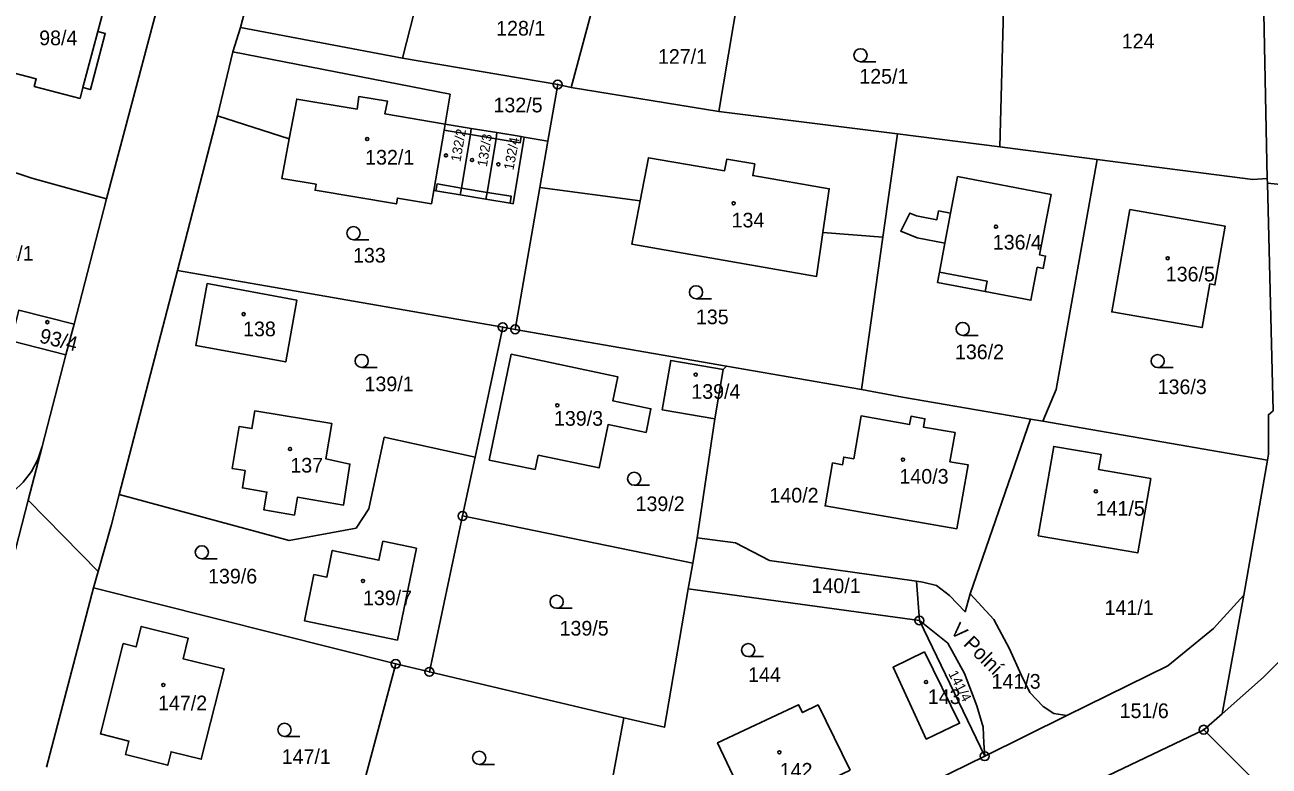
# Model space of a CAD drawing. Extents: x -737240 to -735272, y -1119606 to -1117878.
# Drawn here: x -736818.9 to -736674.7, y -1119071.3 to -1118985.3 of the extents above; entities that cross this region are included whole.
import ezdxf

# ---------------------------------------------------------------- set-up
doc = ezdxf.new("R2010")
doc.units = 0
for name, color, linetype in [('Level 1', 7, 'Continuous'), ('Level 15', 7, 'Continuous'), ('Level 18', 7, 'Continuous'), ('Level 19', 7, 'Continuous'), ('Level 25', 7, 'Continuous'), ('Level 4', 7, 'Continuous')]:
    doc.layers.add(name, color=color, linetype=linetype)

msp = doc.modelspace()

# ---------------------------------------------------------------- linework, layer by layer
at = {"layer": 'Level 1'}
for p, q in [((-736775.14, -1118989.17), (-736767.72, -1118960.33)), ((-736755.57, -1118992.58), (-736748.33, -1118965.46)), ((-736738.45, -1118995.36), (-736733.9, -1118968.45)), ((-736705.89, -1118999.46), (-736705.13, -1118970.7)), ((-736675.55, -1118971.48), (-736674.87, -1119003.12)), ((-736793.89, -1118985.59), (-736790.81, -1118973.67)), ((-736802.53, -1118979.46), (-736809.44, -1119005.5)), ((-736793.89, -1118985.59), (-736794.78, -1118988.42)), ((-736775.14, -1118989.17), (-736793.89, -1118985.59)), ((-736794.78, -1118988.42), (-736796.55, -1118995.84)), ((-736757.13, -1118992.22), (-736775.14, -1118989.17)), ((-736757.13, -1118992.22), (-736758.27, -1118998.79)), ((-736755.57, -1118992.58), (-736757.13, -1118992.22)), ((-736738.45, -1118995.36), (-736755.57, -1118992.58)), ((-736796.55, -1118995.84), (-736801.2, -1119013.8)), ((-736788.24, -1118998.52), (-736796.55, -1118995.84)), ((-736717.75, -1118997.96), (-736738.45, -1118995.36)), ((-736770.29, -1118997.5), (-736771.48, -1119004.53)), ((-736770.17, -1118996.81), (-736770.29, -1118997.5)), ((-736770.17, -1118996.81), (-736767.15, -1118997.31)), ((-736767.25, -1118998.01), (-736768.28, -1119004.23)), ((-736767.15, -1118997.31), (-736767.25, -1118998.01)), ((-736767.15, -1118997.31), (-736764.18, -1118997.8)), ((-736764.18, -1118997.8), (-736764.27, -1118998.51)), ((-736764.18, -1118997.8), (-736761.37, -1118998.27)), ((-736717.75, -1118997.96), (-736719.43, -1119009.94)), ((-736705.89, -1118999.46), (-736717.75, -1118997.96)), ((-736764.27, -1118998.51), (-736765.3, -1119004.73)), ((-736761.37, -1118998.27), (-736761.02, -1118998.33)), ((-736758.27, -1118998.79), (-736761.02, -1118998.33)), ((-736758.27, -1118998.79), (-736759.21, -1119004.18)), ((-736694.6, -1119000.91), (-736705.89, -1118999.46)), ((-736674.87, -1119003.12), (-736674.86, -1119003.68)), ((-736674.86, -1119003.68), (-736666.85, -1119004.46)), ((-736771.25, -1119004.56), (-736771.48, -1119004.53)), ((-736768.43, -1119005.03), (-736771.25, -1119004.56)), ((-736768.28, -1119004.23), (-736768.43, -1119005.03)), ((-736765.46, -1119005.52), (-736768.43, -1119005.03)), ((-736765.3, -1119004.73), (-736765.46, -1119005.52)), ((-736759.21, -1119004.18), (-736762.06, -1119020.62)), ((-736747.58, -1119005.72), (-736759.21, -1119004.18)), ((-736809.44, -1119005.5), (-736813.2, -1119020.01)), ((-736762.64, -1119005.99), (-736765.46, -1119005.52)), ((-736719.43, -1119009.94), (-736726.39, -1119009.4)), ((-736719.43, -1119009.94), (-736721.91, -1119027.58)), ((-736712.24, -1119010.62), (-736712.88, -1119013.97)), ((-736801.2, -1119013.8), (-736807.95, -1119039.78)), ((-736763.5, -1119020.37), (-736801.2, -1119013.8)), ((-736813.2, -1119020.01), (-736814.13, -1119023.57)), ((-736763.5, -1119020.37), (-736766.71, -1119035.44)), ((-736762.06, -1119020.62), (-736763.5, -1119020.37)), ((-736737.56, -1119024.91), (-736762.06, -1119020.62)), ((-736820.49, -1119021.94), (-736814.13, -1119023.57)), ((-736814.13, -1119023.57), (-736816.89, -1119034.22)), ((-736737.94, -1119025.28), (-736738.92, -1119030.99)), ((-736737.56, -1119024.91), (-736737.94, -1119025.28)), ((-736721.91, -1119027.58), (-736737.56, -1119024.91)), ((-736738.92, -1119030.99), (-736740.97, -1119044.79)), ((-736702.33, -1119031.04), (-736709.31, -1119051.29)), ((-736700.91, -1119031.29), (-736702.33, -1119031.04)), ((-736674.85, -1119035.8), (-736700.91, -1119031.29)), ((-736816.89, -1119034.22), (-736818.5, -1119040.45)), ((-736768.16, -1119042.27), (-736766.71, -1119035.44)), ((-736674.85, -1119035.8), (-736677.61, -1119051.46)), ((-736818.5, -1119040.45), (-736823.66, -1119060.36)), ((-736810.39, -1119048.69), (-736818.5, -1119040.45)), ((-736772, -1119060.35), (-736768.16, -1119042.27)), ((-736741.48, -1119047.75), (-736768.16, -1119042.27)), ((-736740.97, -1119044.79), (-736741.48, -1119047.75)), ((-736741.48, -1119047.75), (-736741.99, -1119050.71)), ((-736810.93, -1119050.62), (-736810.39, -1119048.69)), ((-736715.55, -1119049.83), (-736715.2, -1119054.4)), ((-736816.39, -1119071.39), (-736810.93, -1119050.62)), ((-736775.91, -1119059.43), (-736810.93, -1119050.62)), ((-736715.2, -1119054.4), (-736741.99, -1119050.71)), ((-736677.61, -1119051.46), (-736680.12, -1119065.2)), ((-736707.63, -1119070.14), (-736715.2, -1119054.4)), ((-736781.48, -1119080.38), (-736775.91, -1119059.43)), ((-736772, -1119060.35), (-736775.91, -1119059.43)), ((-736749.47, -1119065.67), (-736772, -1119060.35)), ((-736698.09, -1119065.43), (-736707.63, -1119070.14)), ((-736682.24, -1119067.06), (-736680.12, -1119065.2)), ((-736695.84, -1119073.58), (-736682.24, -1119067.06)), ((-736682.24, -1119067.06), (-736653.77, -1119095.47)), ((-736707.63, -1119070.14), (-736713.62, -1119073.06))]:
    msp.add_line(p, q, dxfattribs=at)
for points in [[(-736810.45, -1118986.08), (-736809.48, -1118982.42), (-736821.54, -1118979.23), (-736824.56, -1118990.65), (-736824.23, -1118990.74), (-736824, -1118989.88), (-736817.58, -1118991.58), (-736817.81, -1118992.44), (-736812.5, -1118993.84), (-736812.17, -1118992.58)], [(-736812.17, -1118992.58), (-736811.29, -1118992.81), (-736809.57, -1118986.31), (-736810.45, -1118986.08)], [(-736794.78, -1118988.42), (-736769.6, -1118993.35), (-736770.17, -1118996.81)], [(-736838.7, -1118996.06), (-736836.62, -1118996.99), (-736818.08, -1119003.09), (-736809.44, -1119005.5)], [(-736771.48, -1119004.53), (-736771.74, -1119006.06), (-736775.71, -1119005.39), (-736775.83, -1119006.08), (-736785.26, -1119004.49), (-736785.14, -1119003.79), (-736789.11, -1119003.12), (-736788.24, -1118998.52)], [(-736761.02, -1118998.33), (-736762.3, -1119006.05), (-736762.64, -1119005.99)], [(-736694.6, -1119000.91), (-736699.36, -1119027.59), (-736700.91, -1119031.29)], [(-736674.87, -1119003.12), (-736676.55, -1119003.23), (-736694.6, -1119000.91)], [(-736707.59, -1119016.24), (-736702.28, -1119017.25), (-736701.54, -1119013.42), (-736700.85, -1119013.55), (-736700.58, -1119012.12), (-736701.27, -1119011.99), (-736699.94, -1119004.96), (-736710.77, -1119002.9), (-736711.58, -1119007.16)], [(-736674.86, -1119003.68), (-736674.18, -1119030.07), (-736674.74, -1119030.52), (-736674.72, -1119035.09), (-736674.85, -1119035.8)], [(-736726.39, -1119009.4), (-736727.12, -1119014.49), (-736748.54, -1119010.73), (-736747.58, -1119005.72)], [(-736690.82, -1119006.73), (-736692.9, -1119018.59), (-736682.44, -1119020.42), (-736681.55, -1119015.35), (-736680.94, -1119015.46), (-736679.75, -1119008.67), (-736690.82, -1119006.73)], [(-736711.58, -1119007.16), (-736712.98, -1119006.89), (-736713.17, -1119007.91), (-736714.97, -1119007.57), (-736715.53, -1119007.46), (-736716.3, -1119007.14), (-736717.37, -1119009.23), (-736715.46, -1119010), (-736712.24, -1119010.62)], [(-736712.88, -1119013.97), (-736713.1, -1119015.19), (-736707.59, -1119016.24)], [(-736797.78, -1119015.32), (-736787.36, -1119017.24), (-736788.66, -1119024.4), (-736799.08, -1119022.49), (-736797.78, -1119015.32)], [(-736813.2, -1119020.01), (-736819.61, -1119018.4), (-736820.49, -1119021.94)], [(-736759.74, -1119036.89), (-736759.39, -1119035.23), (-736752.34, -1119036.69), (-736751.29, -1119031.66), (-736746.89, -1119032.57), (-736746.32, -1119029.83), (-736750.72, -1119028.92), (-736750.14, -1119026.13), (-736762.51, -1119023.5), (-736765.06, -1119035.78), (-736759.74, -1119036.89)], [(-736737.94, -1119025.28), (-736744.02, -1119024.23), (-736745.03, -1119029.94), (-736738.92, -1119030.99)], [(-736702.33, -1119031.04), (-736717.16, -1119028.47), (-736721.91, -1119027.58)], [(-736787.65, -1119042.16), (-736791.19, -1119041.56), (-736790.84, -1119039.5), (-736793.68, -1119039.02), (-736793.36, -1119037.01), (-736794.85, -1119036.77), (-736794.07, -1119031.9), (-736792.57, -1119032.14), (-736792.24, -1119030.09), (-736783.33, -1119031.53), (-736783.99, -1119035.64), (-736781.21, -1119036.24), (-736781.95, -1119041.01), (-736787.31, -1119040.1), (-736787.65, -1119042.16)], [(-736710.86, -1119043.77), (-736709.56, -1119036.33), (-736711.66, -1119035.97), (-736711.07, -1119032.59), (-736714.74, -1119031.96), (-736714.57, -1119030.99), (-736716.16, -1119030.71), (-736716.33, -1119031.67), (-736721.96, -1119030.67), (-736722.82, -1119035.63), (-736723.96, -1119035.43), (-736724.11, -1119036.32), (-736725.26, -1119036.12), (-736726.13, -1119041.11), (-736710.86, -1119043.77)], [(-736816.89, -1119034.22), (-736817.4, -1119035.7), (-736818.14, -1119037.09), (-736819.08, -1119038.34), (-736820.21, -1119039.43), (-736821.5, -1119040.33), (-736822.91, -1119041.02), (-736824.41, -1119041.47), (-736825.96, -1119041.69), (-736827.53, -1119041.66), (-736829.08, -1119041.39), (-736856.18, -1119034.36)], [(-736766.71, -1119035.44), (-736777.24, -1119033.13), (-736779.04, -1119041.43), (-736780.5, -1119043.69), (-736788.27, -1119045.11), (-736807.95, -1119039.78)], [(-736688.38, -1119037.92), (-736694.42, -1119036.87), (-736694.12, -1119035.15), (-736699.63, -1119034.19), (-736701.43, -1119044.56), (-736689.88, -1119046.55), (-736688.38, -1119037.92)], [(-736807.95, -1119039.78), (-736808.86, -1119043.26), (-736810.39, -1119048.69)], [(-736785.38, -1119049.04), (-736786.49, -1119054.42), (-736775.71, -1119056.66), (-736773.5, -1119046.01), (-736777.4, -1119045.2), (-736777.86, -1119047.4), (-736783.26, -1119046.26), (-736783.89, -1119049.36), (-736785.38, -1119049.04)], [(-736740.97, -1119044.79), (-736736.52, -1119045.38), (-736732.58, -1119047.45), (-736715.55, -1119049.83)], [(-736709.31, -1119051.29), (-736709.91, -1119053.38), (-736711.72, -1119051.48), (-736713.23, -1119050.33), (-736714.82, -1119049.94), (-736715.55, -1119049.83)], [(-736741.99, -1119050.71), (-736744.75, -1119066.78), (-736749.47, -1119065.67)], [(-736698.09, -1119065.43), (-736699.61, -1119065.18), (-736700.86, -1119064.36), (-736702.38, -1119062.73), (-736703.42, -1119060.68), (-736704.77, -1119057.66), (-736706.57, -1119054.28), (-736709.31, -1119051.29)], [(-736677.61, -1119051.46), (-736681.1, -1119055.32), (-736686.4, -1119059.67), (-736698.09, -1119065.43)], [(-736707.63, -1119070.14), (-736707.73, -1119068.61), (-736707.81, -1119066.75), (-736708.54, -1119064.28), (-736709.98, -1119060.55), (-736711.91, -1119057.02), (-736715.2, -1119054.4)], [(-736795.81, -1119060.01), (-736800.56, -1119058.82), (-736799.97, -1119056.44), (-736805.4, -1119055.08), (-736806, -1119057.45), (-736807.5, -1119057.07), (-736810.13, -1119067.55), (-736806.84, -1119068.38), (-736807.23, -1119069.95), (-736802.33, -1119071.18), (-736801.94, -1119069.61), (-736798.45, -1119070.49), (-736795.81, -1119060.01)], [(-736680.12, -1119065.2), (-736675.33, -1119060.98), (-736669.86, -1119055.46)], [(-736714.59, -1119058.02), (-736710.54, -1119066.31), (-736714.4, -1119068.14), (-736718.26, -1119059.81), (-736714.59, -1119058.02)], [(-736723.23, -1119071.77), (-736725.09, -1119072.63), (-736724.84, -1119073.14), (-736734.29, -1119077.69), (-736738.6, -1119068.57), (-736729.21, -1119064.16), (-736728.77, -1119065.07), (-736726.95, -1119064.19), (-736723.23, -1119071.77)], [(-736750.31, -1119090.7), (-736753.12, -1119085.43), (-736749.47, -1119065.67)]]:
    msp.add_lwpolyline(points, dxfattribs=at)
at = {"layer": 'Level 25'}
for p, q in [((-736720.238, -1118989.58), (-736722.02, -1118989.58)), ((-736779.018, -1119010.22), (-736780.8, -1119010.22)), ((-736739.308, -1119017.07), (-736741.09, -1119017.07)), ((-736708.398, -1119021.33), (-736710.18, -1119021.33)), ((-736778.068, -1119025.04), (-736779.85, -1119025.04)), ((-736685.798, -1119025.05), (-736687.58, -1119025.05)), ((-736746.478, -1119038.7), (-736748.26, -1119038.7)), ((-736796.598, -1119047.24), (-736798.38, -1119047.24)), ((-736755.468, -1119052.98), (-736757.25, -1119052.98)), ((-736733.258, -1119058.58), (-736735.04, -1119058.58)), ((-736787.018, -1119067.83), (-736788.8, -1119067.83)), ((-736764.458, -1119071.08), (-736766.24, -1119071.08))]:
    msp.add_line(p, q, dxfattribs=at)
for centre, major_axis, ratio in [((-736722.02, -1118988.824), (0.764, 0), 0.9894236), ((-736757.13, -1118992.22), (0.516, 0), 0.9848078), ((-736757.13, -1118992.22), (0.0375, 0), 0.9848078), ((-736779.22, -1118998.55), (0.18, 0), 0.9848078), ((-736770.08, -1119000.45), (0.18, 0), 0.9848078), ((-736767.06, -1119000.98), (0.18, 0), 0.9848078), ((-736764.01, -1119001.47), (0.18, 0), 0.9848078), ((-736736.74, -1119006), (0.18, 0), 0.9848078), ((-736780.8, -1119009.464), (0.764, 0), 0.9894236), ((-736706.33, -1119008.71), (0.18, 0), 0.9848078), ((-736686.41, -1119012.37), (0.18, 0), 0.9848078), ((-736741.09, -1119016.314), (0.764, 0), 0.9894236), ((-736816.29, -1119019.79), (0.18, 0), 0.9848078), ((-736793.53, -1119018.86), (0.18, 0), 0.9848078), ((-736710.18, -1119020.574), (0.764, 0), 0.9894236), ((-736763.5, -1119020.37), (0.516, 0), 0.9848078), ((-736763.5, -1119020.37), (0.0375, 0), 0.9848078), ((-736762.06, -1119020.62), (0.516, 0), 0.9848078), ((-736762.06, -1119020.62), (0.0375, 0), 0.9848078), ((-736779.85, -1119024.284), (0.764, 0), 0.9894236), ((-736687.58, -1119024.294), (0.764, 0), 0.9894236), ((-736741.13, -1119025.87), (0.18, 0), 0.9848078), ((-736757.18, -1119029.43), (0.18, 0), 0.9848078), ((-736788.16, -1119034.5), (0.18, 0), 0.9848078), ((-736717.11, -1119035.73), (0.18, 0), 0.9848078), ((-736748.26, -1119037.944), (0.764, 0), 0.9894236), ((-736694.75, -1119039.41), (0.18, 0), 0.9848078), ((-736768.16, -1119042.27), (0.516, 0), 0.9848078), ((-736768.16, -1119042.27), (0.0375, 0), 0.9848078), ((-736798.38, -1119046.484), (0.764, 0), 0.9894236), ((-736779.7, -1119049.81), (0.18, 0), 0.9848078), ((-736757.25, -1119052.224), (0.764, 0), 0.9894236), ((-736715.2, -1119054.4), (0.516, 0), 0.9848078), ((-736715.2, -1119054.4), (0.0375, 0), 0.9848078), ((-736735.04, -1119057.824), (0.764, 0), 0.9894236), ((-736775.91, -1119059.43), (0.516, 0), 0.9848078), ((-736775.91, -1119059.43), (0.0375, 0), 0.9848078), ((-736772, -1119060.35), (0.516, 0), 0.9848078), ((-736772, -1119060.35), (0.0375, 0), 0.9848078), ((-736714.43, -1119061.53), (0.18, 0), 0.9848078), ((-736802.85, -1119061.87), (0.18, 0), 0.9848078), ((-736788.8, -1119067.074), (0.764, 0), 0.9894236), ((-736682.24, -1119067.06), (0.516, 0), 0.9848078), ((-736682.24, -1119067.06), (0.0375, 0), 0.9848078), ((-736766.24, -1119070.324), (0.764, 0), 0.9894236), ((-736731.43, -1119069.68), (0.18, 0), 0.9848078), ((-736707.63, -1119070.14), (0.516, 0), 0.9848078), ((-736707.63, -1119070.14), (0.0375, 0), 0.9848078)]:
    msp.add_ellipse(centre, major_axis=major_axis, ratio=ratio, dxfattribs=at)
at = {"layer": 'Level 4'}
for p, q in [((-736810.45, -1118986.08), (-736812.17, -1118992.58)), ((-736770.29, -1118997.5), (-736767.25, -1118998.01)), ((-736767.25, -1118998.01), (-736764.27, -1118998.51)), ((-736765.3, -1119004.73), (-736768.28, -1119004.23)), ((-736712.24, -1119010.62), (-736711.58, -1119007.16))]:
    msp.add_line(p, q, dxfattribs=at)
for points in [[(-736770.17, -1118996.81), (-736777.15, -1118995.63), (-736776.85, -1118994.16), (-736780.17, -1118993.61), (-736780.38, -1118995.08), (-736787.37, -1118993.91), (-736788.24, -1118998.52)], [(-736764.27, -1118998.51), (-736761.48, -1118998.97), (-736761.37, -1118998.27)], [(-736726.39, -1119009.4), (-736725.66, -1119004.31), (-736734.52, -1119002.79), (-736734.29, -1119001.44), (-736737.54, -1119000.88), (-736737.78, -1119002.23), (-736746.62, -1119000.72), (-736747.58, -1119005.72)], [(-736768.28, -1119004.23), (-736771.11, -1119003.76), (-736771.25, -1119004.56)], [(-736765.3, -1119004.73), (-736762.51, -1119005.19), (-736762.64, -1119005.99)], [(-736712.88, -1119013.97), (-736707.36, -1119015.02), (-736707.59, -1119016.24)]]:
    msp.add_lwpolyline(points, dxfattribs=at)

# ---------------------------------------------------------------- texts
at = {"layer": 'Level 15'}
msp.add_text('V Polní', height=1.7, rotation=314.99037, dxfattribs=at).set_placement((-736711.71, -1119055.68))
at = {"layer": 'Level 18'}
for s, p in [('128/1', (-736764.265, -1118986.54)), ('124', (-736691.745, -1118988.04)), ('127/1', (-736745.505, -1118989.82)), ('125/1', (-736722.165, -1118992.12)), ('132/5', (-736764.57, -1118995.45)), ('93/1', (-736822.31, -1119012.65)), ('133', (-736780.855, -1119012.88)), ('135', (-736741.105, -1119020.02)), ('136/2', (-736711.075, -1119024.08)), ('139/1', (-736779.52, -1119027.8)), ('136/3', (-736687.58, -1119028.13)), ('139/2', (-736748.1, -1119041.7)), ('140/2', (-736732.58, -1119040.71)), ('139/6', (-736797.66, -1119050.1)), ('140/1', (-736727.705, -1119051.21)), ('141/1', (-736693.735, -1119053.74)), ('139/5', (-736756.91, -1119056.14)), ('144', (-736735.055, -1119061.52)), ('141/3', (-736706.835, -1119062.3)), ('151/6', (-736691.985, -1119065.71)), ('147/1', (-736789.125, -1119071.03))]:
    msp.add_text(s, height=1.7, dxfattribs=at).set_placement(p)
msp.add_text('141/4', height=1.14, rotation=297.37449, dxfattribs=at).set_placement((-736711.875, -1119060.545))
at = {"layer": 'Level 19'}
for s, p in [('98/4', (-736817.235, -1118987.66)), ('132/1', (-736779.45, -1119001.51)), ('134', (-736736.97, -1119008.8)), ('136/4', (-736706.69, -1119011.36)), ('136/5', (-736686.64, -1119015.06)), ('138', (-736793.6, -1119021.42)), ('139/4', (-736741.64, -1119028.68)), ('139/3', (-736757.56, -1119031.8)), ('137', (-736788.12, -1119037.23)), ('140/3', (-736717.51, -1119038.52)), ('141/5', (-736694.76, -1119042.24)), ('139/7', (-736779.7, -1119052.62)), ('147/2', (-736803.46, -1119064.81)), ('143', (-736714.22, -1119064.08)), ('142', (-736731.39, -1119072.62))]:
    msp.add_text(s, height=1.7, dxfattribs=at).set_placement(p)
for s, height, rotation, p in [('132/2', 1.14, 80.05716, (-736768.41, -1119001.24)), ('132/3', 1.14, 80.82378, (-736765.34, -1119001.82)), ('132/4', 1.14, 79.32717, (-736762.27, -1119002.21)), ('93/4', 1.7, 346.00113, (-736817.318, -1119022.124))]:
    msp.add_text(s, height=height, rotation=rotation, dxfattribs=at).set_placement(p)

doc.saveas('drawing.dxf')
